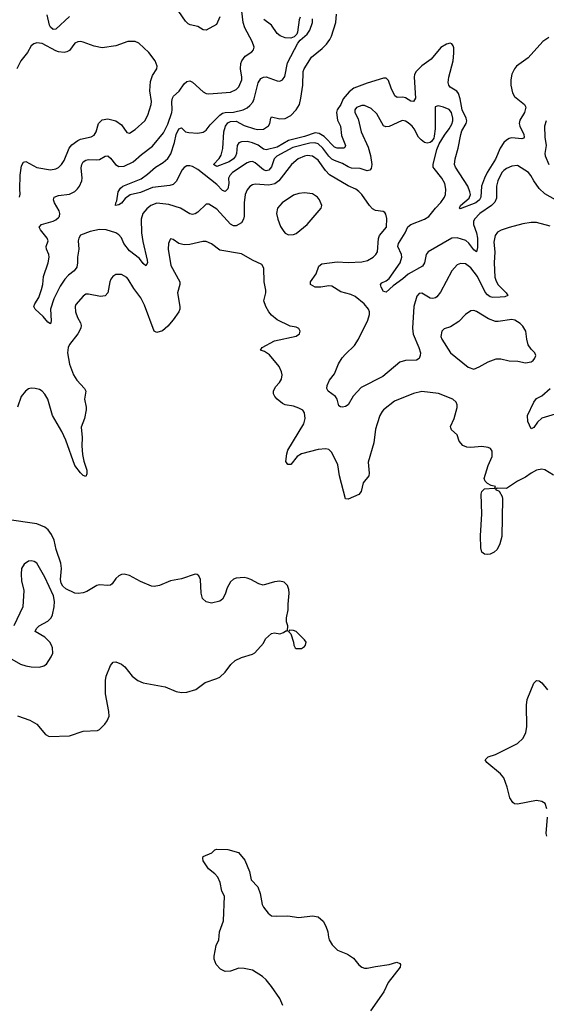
# Model space of a CAD drawing. Header units: inches. Extents: x 1839270 to 1929235, y 762242 to 910350.
# Tile 278 of 362: x 1854825 to 1858682, y 891698 to 898910. Entities that reach past the tile are written whole.
import ezdxf

# ---------------------------------------------------------------- set-up
doc = ezdxf.new("R2010")
doc.units = ezdxf.units.IN
doc.header["$MEASUREMENT"] = 0
doc.layers.add('B8859', color=7, linetype='Continuous')

msp = doc.modelspace()

# ---------------------------------------------------------------- linework, layer by layer
at = {"layer": 'B8859', "color": 5}
for points, elevation in [([(1858710, 897398.7), (1858610, 897425.1), (1858570, 897426), (1858510, 897415.6), (1858410, 897388.2), (1858351.3, 897368.7), (1858325.2, 897354.8), (1858307.6, 897330), (1858298.5, 897281.5), (1858305.1, 897210), (1858299.5, 897130), (1858305.1, 897025.1), (1858314.2, 896994.2), (1858330, 896967.1), (1858388.2, 896910), (1858399.1, 896890), (1858378.7, 896881.3), (1858343.1, 896876.9), (1858290, 896875.8), (1858270, 896881.5), (1858250, 896895.4), (1858235.2, 896915.2), (1858178.7, 897030), (1858130, 897093.3), (1858090, 897123.1), (1858054.5, 897125.5), (1858030, 897115.4), (1857989.3, 897070.7), (1857905.8, 896914.2), (1857880.2, 896879.8), (1857870, 896872.2), (1857850, 896867.2), (1857830.8, 896870.8), (1857770, 896907.6), (1857750, 896905.1), (1857734.4, 896885.6), (1857711.1, 896808.9), (1857700.8, 896650), (1857707, 896607), (1857748.4, 896510), (1857759.6, 896470), (1857758.9, 896450), (1857751.4, 896428.6), (1857730, 896416.9), (1857650, 896415.1), (1857610, 896401.7), (1857483.8, 896296.2), (1857324.8, 896215.2), (1857267.5, 896152.5), (1857230, 896089.7), (1857210, 896076.3), (1857190, 896071.6), (1857174, 896074), (1857163, 896083), (1857149.6, 896130), (1857137, 896150), (1857083.7, 896190), (1857074.5, 896210), (1857076.9, 896230), (1857094.7, 896270), (1857130, 896317.1), (1857160.9, 896390), (1857186.5, 896433.5), (1857210, 896461.6), (1857276.4, 896523.6), (1857307.4, 896570), (1857375.1, 896710), (1857387.6, 896750), (1857387.4, 896770), (1857380.4, 896790), (1857348.2, 896830), (1857281.9, 896881.9), (1857250, 896896.4), (1857176.6, 896916.6), (1857110, 896957.7), (1857090, 896960.9), (1857030, 896951.7), (1856990, 896952.1), (1856955.6, 896970), (1856954.7, 896990), (1856995.3, 897050), (1857015.4, 897104.6), (1857037.8, 897122.2), (1857150, 897136.5), (1857230, 897131.9), (1857330, 897136.1), (1857373.5, 897146.5), (1857414.7, 897170), (1857433.7, 897190), (1857445.1, 897210), (1857452.7, 897307.3), (1857459.7, 897330), (1857512.2, 897390), (1857513.7, 897453.7), (1857507, 897487), (1857498.4, 897498.4), (1857486, 897506), (1857430, 897512), (1857410, 897524.5), (1857386.3, 897550), (1857331.7, 897630), (1857310, 897651.9), (1857288, 897670), (1857230, 897693.3), (1857094.5, 897774.5), (1857065.3, 897805.3), (1857010, 897881.4), (1856970, 897909.9), (1856930, 897914.9), (1856910, 897911.8), (1856863.5, 897890), (1856815.6, 897850), (1856723.8, 897730), (1856692.6, 897707.4), (1856650, 897698.7), (1856550, 897704.4), (1856530, 897699.8), (1856511, 897689), (1856490, 897662.9), (1856476.1, 897630), (1856470.2, 897570), (1856469, 897471), (1856464.6, 897450), (1856450, 897423.6), (1856410, 897401.1), (1856390, 897401.1), (1856370, 897413), (1856270, 897521.4), (1856210, 897559.1), (1856190, 897558.9), (1856130, 897501), (1856110, 897487.4), (1856090, 897482.7), (1856070, 897488.6), (1856002.9, 897530), (1855917.1, 897557.1), (1855830, 897565.5), (1855784.4, 897550), (1855755.6, 897524.4), (1855727.2, 897490), (1855714.9, 897450), (1855717.8, 897350), (1855726.1, 897286.1), (1855759.5, 897150), (1855761.3, 897130), (1855750, 897107.6), (1855730, 897123.6), (1855702.3, 897162.3), (1855630, 897216.5), (1855588.5, 897270), (1855570, 897312.8), (1855550, 897335.6), (1855530, 897349.8), (1855459, 897370), (1855410, 897372.8), (1855341.2, 897358.8), (1855270, 897331.2), (1855257.4, 897310), (1855252.9, 897290), (1855257.7, 897230), (1855247.8, 897170), (1855249.3, 897130), (1855243.5, 897096.5), (1855224.9, 897070), (1855181.4, 897038.6), (1855155.5, 897010), (1855121.1, 896958.9), (1855074.4, 896865.6), (1855050.3, 896790), (1855055.8, 896704.2), (1855050, 896682), (1855030, 896695.1), (1854996, 896736), (1854938.7, 896790), (1854929.7, 896810), (1854935.8, 896830), (1854964.6, 896875.4), (1854985.9, 896934.1), (1854995.4, 896970), (1854999.3, 897030), (1855032.7, 897130), (1855039.8, 897170), (1855039.2, 897190), (1855022, 897230), (1855019.7, 897250), (1855033.1, 897290), (1855026.2, 897310), (1854976.9, 897370), (1854967.8, 897390), (1854984.5, 897410), (1855070, 897434.4), (1855090, 897443.2), (1855110, 897460.3), (1855115.8, 897470), (1855118.2, 897490), (1855115.1, 897510), (1855080.4, 897570), (1855072.8, 897590), (1855077, 897610), (1855110, 897621.8), (1855190, 897633.2), (1855227.7, 897652.3), (1855248.8, 897671.2), (1855262.5, 897690), (1855279.8, 897730), (1855282.5, 897750), (1855275.9, 897824.1), (1855280.4, 897850), (1855289.8, 897870.2), (1855310, 897882.6), (1855330, 897887.4), (1855390, 897884), (1855410, 897887.4), (1855450, 897911.3), (1855470, 897912.8), (1855490, 897895.3), (1855526.7, 897850), (1855550, 897835.9), (1855590, 897837), (1855656.1, 897870), (1855716.9, 897923.1), (1855796.8, 897983.2), (1855879, 898081), (1855910, 898146), (1855938.9, 898230), (1855942.5, 898250), (1855938.5, 898310), (1855943.5, 898336.5), (1855951.2, 898350), (1855992.5, 898387.5), (1856030, 898439.5), (1856050, 898457.6), (1856070, 898461.3), (1856090, 898452.2), (1856170, 898381.1), (1856190, 898370.3), (1856210, 898366.7), (1856370, 898378.6), (1856410, 898397.8), (1856430, 898418.7), (1856451.8, 898470), (1856452.9, 898490), (1856442.2, 898550), (1856445.4, 898590), (1856451.9, 898610), (1856476.4, 898643.6), (1856524.8, 898675.2), (1856538, 898690), (1856543.5, 898710), (1856528.7, 898750), (1856474.6, 898850), (1856462.7, 898890), (1856451.8, 898971.8)], 660), ([(1855190, 898934), (1855090, 898841.2), (1855070, 898837.8), (1855050, 898856.8), (1855043.4, 898870), (1855025.7, 898945.7)], 660), ([(1858749, 897590), (1858670, 897634), (1858630, 897673.7), (1858590, 897729.8), (1858568.8, 897768.8), (1858550.3, 897790.3), (1858470, 897842), (1858430, 897836.9), (1858390, 897819.3), (1858370, 897805.6), (1858357.1, 897790), (1858327.5, 897730), (1858318, 897690), (1858315.9, 897604.1), (1858305.7, 897574.3), (1858279.6, 897550), (1858194, 897490), (1858155.6, 897450), (1858148.3, 897431.7), (1858148, 897410), (1858170.1, 897350.1), (1858177, 897310), (1858178.7, 897241.3), (1858170.2, 897209.8), (1858150, 897224.1), (1858114.4, 897274.4), (1858093.5, 897293.5), (1858030, 897312.7), (1857988.8, 897310), (1857816, 897210), (1857801.2, 897190), (1857789.2, 897130), (1857775.3, 897104.7), (1857670, 897047.1), (1857630, 897011.2), (1857559.5, 896960.5), (1857510, 896914.5), (1857490, 896919.5), (1857473.5, 896950), (1857468.7, 896971.3), (1857478, 896982), (1857510, 896998), (1857530, 897013.8), (1857611.7, 897130), (1857624, 897170), (1857622.1, 897190), (1857594, 897250), (1857599.6, 897270), (1857648.4, 897350), (1857666.5, 897393.5), (1857688.9, 897411.1), (1857790, 897450.3), (1857822, 897470), (1857869.9, 897530.1), (1857910, 897571.6), (1857935.8, 897610), (1857943.1, 897630), (1857945.3, 897670), (1857937.7, 897710), (1857916.8, 897750), (1857860, 897820), (1857854.2, 897830), (1857852.2, 897850), (1857880.5, 897959.5), (1857898.3, 898001.7), (1857935.7, 898064.3), (1857970, 898110.4), (1857990, 898144.9), (1857997.3, 898170), (1857997.8, 898190), (1857987.2, 898230), (1857970, 898251.8), (1857930, 898270.8), (1857890, 898278.7), (1857869, 898271), (1857868.4, 898111.6), (1857861.7, 898058.3), (1857857.4, 898042.6), (1857841.7, 898018.3), (1857830.3, 898009.7), (1857810, 898006), (1857790, 898011), (1857765.1, 898030), (1857747, 898050), (1857714.3, 898110), (1857698.6, 898130), (1857670, 898155.4), (1857650, 898166.6), (1857630, 898172.2), (1857622, 898170), (1857530, 898128), (1857505.4, 898125.4), (1857490, 898132), (1857441.1, 898221.1), (1857400, 898260), (1857350, 898282.4), (1857330, 898282.2), (1857292.9, 898267.1), (1857279.6, 898250), (1857278.6, 898230), (1857304.1, 898184.1), (1857325.6, 898090), (1857377.5, 897977.5), (1857394.9, 897914.9), (1857403.6, 897850), (1857398.5, 897821.5), (1857390, 897807), (1857370, 897804.2), (1857319.3, 897819.3), (1857256.1, 897823.9), (1857230, 897833), (1857190, 897856.7), (1857130, 897878.4), (1857110, 897889.9), (1857088.5, 897910), (1857044.4, 897970), (1857010, 898000.1), (1856987.5, 898007.5), (1856950, 898005.9), (1856826.3, 897973.7), (1856707.7, 897910), (1856689.5, 897890), (1856670, 897832.6), (1856650, 897807.3), (1856630, 897802.4), (1856610, 897809.9), (1856550, 897861.1), (1856530, 897870.7), (1856510, 897869.8), (1856490, 897862.6), (1856383.5, 897790), (1856363.1, 897770), (1856355.5, 897750), (1856355.9, 897710), (1856350, 897671.6), (1856330, 897651.6), (1856310, 897660.2), (1856270, 897702.9), (1856130, 897813.2), (1856090, 897835.3), (1856070, 897840.8), (1856050, 897839.8), (1856030, 897827.4), (1856015.2, 897810), (1855970, 897724.2), (1855950, 897703.5), (1855924, 897696), (1855798.8, 897681.2), (1855710, 897644.3), (1855633.7, 897626.3), (1855598.2, 897601.8), (1855570, 897566.6), (1855550, 897555.3), (1855526, 897550), (1855528.4, 897568.4), (1855536.5, 897583.5), (1855545.7, 897650), (1855563.1, 897676.9), (1855581.6, 897690), (1855715.7, 897744.3), (1855762.1, 897777.9), (1855818.9, 897830), (1855876.5, 897863.5), (1855910, 897893.2), (1855931.8, 897928.2), (1855959.5, 898010), (1855970, 898070.3), (1855990, 898110.2), (1856010, 898117.4), (1856038.7, 898090), (1856063.3, 898083.3), (1856130, 898078.9), (1856170, 898086.8), (1856190, 898101.8), (1856220.3, 898139.7), (1856289.9, 898210.1), (1856310, 898224.7), (1856330, 898230.6), (1856390, 898233.6), (1856460.7, 898250), (1856490, 898264.7), (1856510, 898281.6), (1856532.7, 898307.3), (1856542.7, 898330), (1856571.8, 898448.2), (1856590, 898480.3), (1856610, 898490.3), (1856630, 898491.7), (1856710, 898463.7), (1856730, 898460.4), (1856750.9, 898469.1), (1856766.1, 898493.9), (1856786, 898594), (1856862.2, 898737.8), (1856878.6, 898761.4), (1856930, 898804.2), (1856950, 898833), (1856968.5, 898890), (1856970, 898917.2)], 640), ([(1856290, 898931.6), (1856265.5, 898874.5), (1856190, 898834.2), (1856170, 898835.9), (1856130, 898860.2), (1856072.7, 898872.7), (1856059.6, 898879.6), (1856038.8, 898898.8), (1855990, 898971.2)], 660), ([(1858700.4, 898779.6), (1858657.6, 898750), (1858550, 898629.8), (1858464.6, 898570), (1858448, 898550), (1858430, 898512.3), (1858422.3, 898470), (1858421.4, 898430), (1858434.1, 898374.1), (1858450, 898347.9), (1858521.3, 898290), (1858531.8, 898270), (1858522.4, 898230), (1858486.8, 898173.2), (1858483.5, 898150), (1858488.5, 898130), (1858517.7, 898070), (1858520.2, 898050), (1858516.3, 898043.7), (1858501.8, 898038.2), (1858430, 898044.7), (1858410, 898040.2), (1858390, 898029), (1858370.1, 898009.9), (1858344.1, 897970), (1858310, 897889), (1858249.1, 897790), (1858229.7, 897750), (1858207.3, 897690), (1858201.4, 897610), (1858192.1, 897590), (1858166.3, 897570), (1858050, 897524.5), (1858045.6, 897530), (1858053.3, 897550), (1858116.3, 897603.7), (1858126.5, 897630), (1858123, 897650), (1858106, 897690), (1858016.8, 897830), (1858009.8, 897850), (1858014.1, 897890), (1858036.6, 897970), (1858055.4, 898070), (1858064.3, 898095.7), (1858093.9, 898150), (1858099.2, 898170), (1858095.6, 898190), (1858064.7, 898250), (1858051.6, 898331.6), (1858039.7, 898370), (1858027.2, 898387.2), (1857976.9, 898416.9), (1857967.7, 898430), (1857964, 898450), (1857967, 898490), (1857999, 898610), (1858005.5, 898665.5), (1858004.2, 898704.2), (1857999.5, 898719.5), (1857990, 898734.5), (1857977.4, 898737.4), (1857950, 898731.1), (1857910, 898707), (1857838.2, 898621.8), (1857770, 898571.4), (1857728.8, 898530), (1857716.3, 898510), (1857714.3, 898490), (1857724.1, 898335.9), (1857710, 898311.1), (1857690, 898313.5), (1857650, 898338.9), (1857630, 898343.8), (1857590, 898339.4), (1857572.5, 898352.5), (1857545, 898410), (1857526, 898466), (1857510, 898482.9), (1857490, 898481.3), (1857370, 898446), (1857272.3, 898407.7), (1857236.9, 898383.1), (1857195.1, 898330), (1857177.1, 898290), (1857150.8, 898250), (1857145.3, 898230), (1857153.2, 898173.2), (1857175.6, 898130), (1857182.9, 898062.9), (1857211.2, 897990), (1857205.9, 897974.1), (1857198.8, 897970), (1857150, 897968.1), (1857130, 897976.5), (1857055.9, 898055.9), (1857017.2, 898077.2), (1856990, 898081.8), (1856910, 898054.9), (1856794.3, 898025.7), (1856710, 897977.5), (1856630, 897957.1), (1856610, 897961.4), (1856570.6, 897990.6), (1856530, 898009.1), (1856490, 898017.2), (1856450, 898016.1), (1856430.8, 898009.2), (1856417.7, 897990), (1856414, 897930), (1856406.7, 897910), (1856390, 897891.1), (1856360.3, 897870), (1856270, 897834.5), (1856243.7, 897850), (1856286.3, 897893.7), (1856301.5, 897918.5), (1856312, 897968), (1856319.6, 898090), (1856332.8, 898130), (1856350, 898155.3), (1856370, 898165.3), (1856410, 898166.9), (1856470, 898135), (1856545.5, 898110), (1856570, 898105.5), (1856610, 898109.5), (1856647.9, 898132.1), (1856657, 898150), (1856663.5, 898190), (1856670, 898197.6), (1856730, 898183), (1856770, 898186.8), (1856810, 898207.8), (1856850, 898250.2), (1856874.3, 898290), (1856885, 898335), (1856898.6, 898430), (1856901.6, 898530), (1856909.2, 898550), (1856963.2, 898636.8), (1857040.3, 898699.7), (1857070.9, 898730), (1857095.5, 898764.5), (1857107.8, 898790), (1857140.2, 898890), (1857145.9, 898950)], 620), ([(1856878.7, 898930), (1856871.8, 898910), (1856860, 898820), (1856855.3, 898804.7), (1856836.3, 898783.7), (1856810, 898776.1), (1856770, 898778.3), (1856732.9, 898792.9), (1856710.8, 898810), (1856669.8, 898870), (1856612, 898912)], 640), ([(1854824.7, 897610), (1854828.2, 897631.8), (1854825.3, 897670), (1854828.7, 897771.3), (1854839.5, 897840.5), (1854852.9, 897867.1), (1854870, 897870.7), (1854950, 897827.9), (1855050, 897811.4), (1855090, 897818.5), (1855110, 897828.9), (1855131.1, 897848.9), (1855150, 897878.9), (1855188.2, 897970), (1855207.4, 897992.6), (1855250, 898025.9), (1855270, 898034.3), (1855348.3, 898051.7), (1855370, 898065.5), (1855385.8, 898090), (1855402.2, 898150), (1855430, 898176.9), (1855470, 898185.2), (1855530, 898169.1), (1855570, 898141.1), (1855610, 898084.9), (1855630, 898080.3), (1855670, 898105.3), (1855742.6, 898170), (1855762.7, 898210), (1855788.5, 898290), (1855789.7, 898310.3), (1855778.1, 898390), (1855782.8, 898457.2), (1855797.8, 898502.2), (1855829.4, 898550), (1855832, 898570), (1855816.2, 898610), (1855770, 898669.5), (1855697.4, 898737.4), (1855670.8, 898750.8), (1855618, 898750), (1855530, 898717.7), (1855430, 898704.2), (1855370, 898716.5), (1855290, 898745.1), (1855270, 898749.7), (1855250, 898748.3), (1855230, 898738), (1855190, 898684.2), (1855170, 898673.7), (1855150, 898669.8), (1855110, 898675), (1855090, 898682.9), (1854990, 898736.8), (1854950, 898739.7), (1854927.6, 898732.4), (1854910, 898719.5), (1854883.1, 898670), (1854833.4, 898610), (1854804.4, 898550)], 680), ([(1858682, 898170), (1858667.4, 898130), (1858670.2, 898050), (1858680.1, 897990), (1858670.2, 897930), (1858673.4, 897913.4), (1858700.7, 897850)], 640), ([(1858733.8, 895573.8), (1858670, 895613.3), (1858650, 895618.7), (1858610, 895611.5), (1858570, 895589.7), (1858530, 895558.5), (1858470, 895530.8), (1858390, 895475.3), (1858320.9, 895479.1), (1858310.8, 895470), (1858336.7, 895456.7), (1858358.2, 895418.2), (1858362, 895402), (1858355.5, 895124.5), (1858342.4, 895070), (1858322.8, 895030), (1858300.3, 895010), (1858270, 894995.8), (1858250, 894992), (1858230, 894995.6), (1858209.8, 895010), (1858201.6, 895041.6), (1858199.8, 895130), (1858209.9, 895290), (1858206, 895434), (1858210, 895454.9), (1858230, 895473.4), (1858299.1, 895479.1), (1858306, 895474), (1858309.2, 895490), (1858278.7, 895498.7), (1858250, 895514), (1858234, 895530), (1858227.4, 895550), (1858255.3, 895644.7), (1858284.2, 895710), (1858286, 895750), (1858274, 895770), (1858257, 895777), (1858210, 895782.9), (1858130, 895775.6), (1858100.1, 895780.1), (1858070, 895792), (1858044, 895824), (1858029.5, 895870), (1857986.6, 895906.6), (1857981.6, 895921.6), (1857980.7, 895930), (1858007.6, 895990), (1858029, 896069), (1858029.2, 896090), (1858022, 896110), (1857998, 896130), (1857891.5, 896171.5), (1857770, 896186.3), (1857710, 896171.2), (1857570, 896115.6), (1857490, 896053.3), (1857479.4, 896040.6), (1857462.6, 896010), (1857442, 895950), (1857432, 895910), (1857418.4, 895810), (1857377.6, 895670), (1857385.5, 895590), (1857382, 895570), (1857341.3, 895518.7), (1857324.9, 895455.1), (1857310, 895432.7), (1857230, 895398.4), (1857210, 895401.2), (1857168.4, 895568.4), (1857156, 895650), (1857110, 895739.5), (1857090, 895761.3), (1857067.2, 895767.2), (1857010, 895763.1), (1856889.4, 895730.6), (1856856.9, 895710), (1856810, 895652.3), (1856790, 895652.7), (1856774, 895674), (1856780.4, 895730), (1856790, 895756.3), (1856905, 895950), (1856914.6, 895990), (1856911, 896030), (1856897.6, 896050), (1856870, 896066), (1856830, 896079.2), (1856770, 896089.7), (1856750, 896098.3), (1856710, 896129.7), (1856692.8, 896150), (1856685.1, 896170), (1856685.1, 896190), (1856699.5, 896220.5), (1856727.4, 896252.6), (1856742, 896278), (1856746.6, 896310), (1856741.7, 896330), (1856724.7, 896370), (1856655.1, 896455.1), (1856619.1, 896479.1), (1856589, 896490), (1856602, 896510), (1856690, 896558), (1856850, 896591.3), (1856875.3, 896610), (1856879, 896630), (1856870, 896648), (1856850, 896657.2), (1856806.3, 896666.3), (1856711.7, 896711.7), (1856670, 896746.6), (1856649.6, 896770), (1856627.8, 896810), (1856613, 896850), (1856627, 896910), (1856627, 896930), (1856615.6, 896990), (1856614, 897090), (1856598, 897118), (1856530, 897149.4), (1856450, 897194.3), (1856290, 897221.1), (1856230, 897269.6), (1856190, 897286.3), (1856166, 897286), (1856070, 897264.8), (1856030, 897260.3), (1855990.8, 897270.8), (1855950, 897300.9), (1855930, 897304), (1855925.1, 897294.9), (1855915.8, 897270), (1855912.9, 897230), (1855931.9, 897110), (1855998, 896990), (1855999, 896970), (1855980.9, 896910), (1855998, 896810), (1855997.5, 896790), (1855990.9, 896770), (1855950, 896712.2), (1855910, 896665), (1855870, 896631.8), (1855830, 896618.9), (1855809.8, 896629.8), (1855738.3, 896818.3), (1855712.4, 896872.4), (1855662.2, 896942.2), (1855620.5, 897010), (1855610, 897021.6), (1855570, 897042.9), (1855530, 897043.7), (1855508, 897030), (1855493, 897010), (1855485.3, 896990), (1855470.4, 896910), (1855451.7, 896888.3), (1855416.1, 896883.9), (1855330, 896900.3), (1855310, 896898.7), (1855290, 896885.7), (1855236.3, 896823.7), (1855230.2, 896809.8), (1855234.3, 896770), (1855248.1, 896730), (1855270.2, 896690), (1855275.5, 896670), (1855273.5, 896650), (1855251.8, 896608.2), (1855189.1, 896530.9), (1855180.9, 896510), (1855175, 896470), (1855190, 896387.7), (1855219.2, 896310), (1855244.7, 896270), (1855300.3, 896210), (1855308.7, 896190), (1855300.3, 896130), (1855312.8, 896072.8), (1855311.6, 896051.6), (1855299, 895990), (1855275, 895925), (1855282.2, 895850), (1855281, 895790), (1855286, 895726), (1855295.5, 895675.5), (1855316.9, 895610), (1855317, 895583), (1855310, 895564), (1855290, 895572), (1855270, 895591.6), (1855230, 895645.7), (1855164, 895830), (1855134.2, 895894.2), (1855064.7, 896010), (1855030.5, 896130.5), (1855010, 896166.6), (1854990, 896188.3), (1854970, 896201.3), (1854939.3, 896210), (1854910, 896211.3), (1854890, 896206), (1854866.4, 896190), (1854836.8, 896150), (1854808.4, 896071.6)], 680), ([(1858770, 896027.2), (1858649.3, 895990.7), (1858616.6, 895963.4), (1858590, 895923.7), (1858570, 895913.2), (1858547.2, 895967.2), (1858544.3, 896010), (1858589.4, 896110), (1858610, 896135.8), (1858650, 896156.1), (1858710, 896207.8)], 660), ([(1854810, 893811.8), (1854898.8, 893778.8), (1854950.2, 893750.2), (1855013.5, 893673.5), (1855040.3, 893660.3), (1855190, 893665.3), (1855290, 893699.6), (1855396, 893704), (1855410, 893710.4), (1855449.5, 893750), (1855465.8, 893774.2), (1855479.5, 893810), (1855477.6, 893842.4), (1855452.5, 893972.5), (1855452.6, 894070), (1855459.1, 894100.9), (1855490, 894181), (1855510, 894204), (1855530, 894207.7), (1855570.2, 894190.2), (1855594.4, 894170), (1855650, 894103), (1855690.8, 894070), (1855730, 894052.4), (1855890, 894024.9), (1855970.4, 893990.4), (1856010, 893983), (1856050, 893985.5), (1856114.9, 894005.1), (1856183.9, 894056.1), (1856270, 894084.4), (1856290, 894095.5), (1856330, 894130.5), (1856372.2, 894187.8), (1856403.9, 894216.1), (1856450, 894237.4), (1856530, 894262.4), (1856548, 894272), (1856610, 894344.7), (1856624.5, 894375.5), (1856670, 894414.8), (1856690, 894418.8), (1856730, 894411.3), (1856758, 894422), (1856774, 894434), (1856786, 894434), (1856788, 894470), (1856780.2, 894500.2), (1856779, 894530), (1856791.7, 894588.3), (1856791.2, 894630), (1856799.8, 894710), (1856796.6, 894736.6), (1856785.7, 894765.7), (1856760.9, 894790), (1856730, 894798.9), (1856690, 894793), (1856609.4, 894769.4), (1856577, 894777), (1856518, 894810), (1856490, 894819), (1856470, 894824), (1856410, 894819.3), (1856390, 894812.7), (1856370, 894794), (1856345.5, 894750), (1856330, 894702), (1856310, 894665.2), (1856290, 894652.3), (1856230, 894637.6), (1856190, 894645.6), (1856165.1, 894670), (1856155.1, 894710), (1856149.6, 894809.6), (1856136.2, 894836.2), (1856125.6, 894845.6), (1856110, 894849.2), (1856010, 894815.1), (1855930, 894800.5), (1855850, 894765.1), (1855810, 894757.7), (1855790, 894761.7), (1855710, 894795.1), (1855630, 894838.3), (1855590, 894848), (1855570, 894846.3), (1855550, 894838), (1855530, 894817.6), (1855502.7, 894777.3), (1855490, 894767.6), (1855470, 894764.8), (1855410, 894771.6), (1855390, 894766.6), (1855317.5, 894722.5), (1855290, 894711.1), (1855253.4, 894706.6), (1855230, 894709.5), (1855161.8, 894741.8), (1855141.8, 894761.8), (1855130, 894783.5), (1855124.4, 894810), (1855131.5, 894890), (1855126.4, 894930), (1855091.6, 895030), (1855077.7, 895097.7), (1855058.5, 895138.5), (1855034.1, 895174.1), (1855010, 895193.1), (1854950, 895217.4), (1854730.3, 895249.7)], 720), ([(1854703.1, 894263.1), (1854830.3, 894190.3), (1854870, 894177), (1854910, 894170.3), (1854970, 894168.5), (1855002.9, 894177.1), (1855021.2, 894190), (1855056.1, 894243.9), (1855067, 894270), (1855065.1, 894310), (1855058.4, 894330), (1855046.6, 894350), (1855010, 894386.6), (1854938, 894430), (1854948.7, 894450), (1854968.7, 894470), (1855030, 894504), (1855056, 894530), (1855065.2, 894550), (1855078, 894610), (1855079.6, 894650), (1855071.8, 894690), (1855010, 894827), (1854950, 894929.3), (1854930, 894942), (1854910, 894947), (1854890, 894943.7), (1854858, 894922), (1854839.3, 894890), (1854835.3, 894850), (1854839.3, 894799.3), (1854855.3, 894730), (1854847.7, 894610), (1854782, 894470)], 740), ([(1858685.2, 893130), (1858674, 893170), (1858650, 893182.7), (1858610, 893192), (1858470, 893164.5), (1858450, 893166.6), (1858435.9, 893175.9), (1858414.5, 893210), (1858396.3, 893290), (1858370, 893356), (1858345.7, 893385.7), (1858245.2, 893470), (1858234, 893490), (1858255.3, 893510), (1858310, 893528), (1858470, 893607.7), (1858511.3, 893648.7), (1858531.1, 893688.9), (1858538.7, 893730), (1858537.4, 893890), (1858541.7, 893930), (1858590, 894051), (1858610, 894070.7), (1858630, 894068.2), (1858650, 894052.7), (1858690, 894002.4)], 680), ([(1858685.2, 892930), (1858681.2, 892950), (1858689.4, 893070)], 680), ([(1856751.5, 891690), (1856730, 891741.2), (1856669.5, 891830), (1856630, 891878), (1856602.8, 891902.8), (1856530, 891947.3), (1856470, 891959.6), (1856430, 891962.9), (1856370, 891942), (1856330, 891938), (1856294.8, 891954.8), (1856265.2, 891990), (1856249.3, 892030), (1856249.3, 892050), (1856264.5, 892130), (1856283.7, 892170), (1856289.5, 892230), (1856317.6, 892310), (1856325.2, 892490), (1856306.5, 892526.5), (1856294.3, 892590), (1856275.1, 892630), (1856254.9, 892654.9), (1856208.3, 892690), (1856169.6, 892750), (1856166.6, 892770), (1856170, 892782), (1856232.7, 892807.3), (1856255.3, 892830), (1856270, 892834.9), (1856350, 892831.3), (1856427.3, 892810), (1856474.4, 892754.4), (1856508, 892670), (1856521, 892610), (1856570, 892558), (1856586.8, 892510), (1856601, 892430), (1856611, 892410), (1856645.2, 892365.2), (1856670, 892347.3), (1856703.4, 892343.4), (1856790, 892346.4), (1856870, 892334.9), (1856970, 892346), (1857010, 892339.1), (1857046.9, 892306.9), (1857068.2, 892270), (1857082.4, 892230), (1857086, 892190), (1857092.4, 892170), (1857114.1, 892134.1), (1857153.8, 892093.8), (1857224.7, 892064.7), (1857270, 892036.3), (1857310, 891987.3), (1857330, 891970.6), (1857350, 891962), (1857370, 891962), (1857430, 891976.4), (1857530, 891990.4), (1857587.1, 892007.1), (1857610, 891998), (1857614.8, 891990), (1857610.7, 891970), (1857523, 891857), (1857491.2, 891788.8), (1857394, 891650)], 680)]:
    msp.add_lwpolyline(points, dxfattribs=dict(at, elevation=elevation))
for points, elevation in [([(1856910, 897643), (1856870, 897637.2), (1856830, 897624.4), (1856746.7, 897570), (1856714.4, 897530), (1856705.5, 897490), (1856715.5, 897450), (1856736.1, 897396.1), (1856758.5, 897358.5), (1856770, 897346), (1856794, 897334), (1856830, 897336.3), (1856850, 897344.9), (1856930, 897410.5), (1857031.8, 897530), (1857037.6, 897550), (1857020.5, 897590), (1857007, 897610), (1856970, 897635.1)], 680), ([(1858150, 896780.5), (1858130, 896778.7), (1858090, 896751.6), (1858041.3, 896698.7), (1857979.6, 896660.4), (1857934.7, 896645.3), (1857916.3, 896630), (1857910.4, 896590), (1857916.4, 896570), (1857980.5, 896470), (1858110, 896364), (1858150, 896351), (1858190, 896366.8), (1858256.1, 896403.9), (1858314.5, 896425.5), (1858350, 896425.3), (1858410, 896412.2), (1858474, 896410), (1858530, 896397.3), (1858570, 896404.9), (1858584.8, 896415.2), (1858597.2, 896430), (1858605.2, 896450), (1858597.2, 896470), (1858570, 896497.2), (1858550, 896529), (1858538.3, 896570), (1858530.9, 896630), (1858510, 896665.1), (1858490, 896686), (1858452.3, 896710), (1858430, 896715.4), (1858330, 896698.7), (1858310, 896699.8), (1858258.6, 896718.6), (1858170, 896774)], 680), ([(1856802, 894438), (1856794, 894430), (1856812, 894412), (1856831.1, 894351.1), (1856832, 894330), (1856842, 894310), (1856850, 894304.7), (1856890, 894304.7), (1856910, 894318), (1856919, 894330), (1856922, 894350), (1856910, 894368), (1856850, 894428), (1856830, 894435.3)], 720)]:
    msp.add_lwpolyline(points, close=True, dxfattribs=dict(at, elevation=elevation))

doc.saveas('drawing.dxf')
